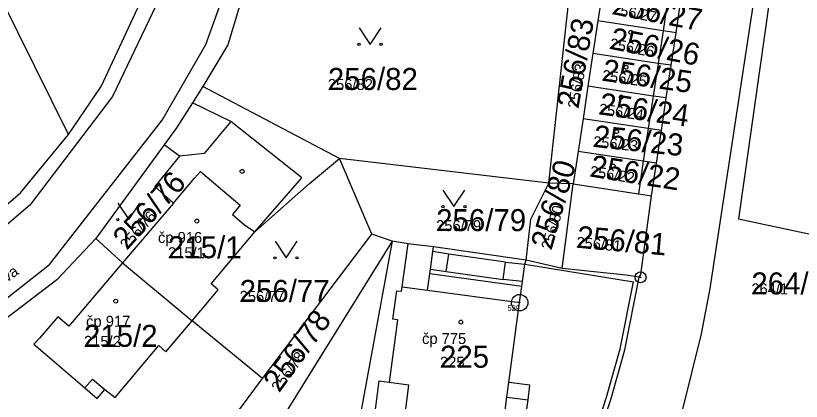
# Model space of a CAD drawing. Extents: x -763628 to -761565, y -976033 to -973833.
# Drawn here: x -762425.9 to -762354.5, y -974637.2 to -974602.2 of the extents above; entities that cross this region are included whole.
import ezdxf

# ---------------------------------------------------------------- set-up
doc = ezdxf.new("R2010")
doc.units = 0
for name, color, linetype in [('KN_cisla parcel 1000', 7, 'Continuous'), ('KN_cisla parcel 500', 7, 'Continuous'), ('KN_cisla popisna 500', 7, 'Continuous'), ('KN_hranice parcel', 7, 'Continuous'), ('KN_popisy', 7, 'Continuous'), ('KN_vnitrni kresba parcel', 7, 'Continuous'), ('KN_znacky bodu BP', 7, 'Continuous'), ('KN_znacky budov', 7, 'Continuous'), ('KN_znacky kultur', 7, 'Continuous')]:
    doc.layers.add(name, color=color, linetype=linetype)

msp = doc.modelspace()

# ---------------------------------------------------------------- linework, layer by layer
at = {"layer": 'KN_hranice parcel'}
for p, q in [((-762421.14, -974612.97), (-762429.8, -974595.31)), ((-762377.48, -974617.38), (-762375.43, -974598.87)), ((-762372.54, -974599.47), (-762373.01, -974602.63)), ((-762365.9, -974603.71), (-762365.46, -974600.74)), ((-762373.01, -974602.63), (-762373.46, -974605.59)), ((-762366.35, -974606.67), (-762365.9, -974603.71)), ((-762373.46, -974605.59), (-762373.91, -974608.56)), ((-762366.8, -974609.64), (-762366.35, -974606.67)), ((-762396.5, -974615.14), (-762408.93, -974608.59)), ((-762373.91, -974608.56), (-762374.36, -974611.53)), ((-762367.24, -974612.6), (-762366.8, -974609.64)), ((-762374.36, -974611.53), (-762374.81, -974614.5)), ((-762367.69, -974615.57), (-762367.24, -974612.6)), ((-762374.81, -974614.5), (-762375.26, -974617.46)), ((-762393.56, -974622.02), (-762396.5, -974615.14)), ((-762377.48, -974617.38), (-762396.5, -974615.14)), ((-762368.14, -974618.54), (-762367.69, -974615.57)), ((-762375.26, -974617.46), (-762377.48, -974617.38)), ((-762376.25, -974625.14), (-762375.26, -974617.46)), ((-762416.21, -974624.65), (-762418.63, -974622.43)), ((-762403.5, -974635.17), (-762393.56, -974622.02)), ((-762391.72, -974622.68), (-762393.56, -974622.02)), ((-762391.72, -974622.68), (-762404.05, -974642.51)), ((-762376.25, -974625.14), (-762379.52, -974624.38)), ((-762416.21, -974624.65), (-762409.9, -974629.91)), ((-762403.5, -974635.17), (-762409.9, -974629.91)), ((-762406.66, -974639.43), (-762403.5, -974635.17))]:
    msp.add_line(p, q, dxfattribs=at)
for points in [[(-762402.71, -974589.37), (-762403.82, -974595.43), (-762406.65, -974604.8), (-762408.93, -974608.59)], [(-762357.24, -974590.06), (-762362.84, -974626.97), (-762363.63, -974631.1), (-762365.36, -974638.07), (-762367.56, -974644.53)], [(-762421.14, -974612.97), (-762418.15, -974608.61), (-762411.7, -974594.71), (-762410.92, -974591.07)], [(-762365.9, -974603.71), (-762367.08, -974603.53), (-762373.01, -974602.63)], [(-762366.35, -974606.67), (-762367.53, -974606.49), (-762373.46, -974605.59)], [(-762408.93, -974608.59), (-762409.87, -974610.09), (-762411.3, -974612.36), (-762412.43, -974613.91), (-762418.63, -974622.43)], [(-762366.8, -974609.64), (-762367.98, -974609.46), (-762373.91, -974608.56)], [(-762367.24, -974612.6), (-762368.43, -974612.42), (-762374.36, -974611.53)], [(-762404.18, -974621.83), (-762399.93, -974616.9), (-762406.36, -974611.77), (-762408.79, -974614.69), (-762411.04, -974614.93), (-762413.29, -974617.7), (-762411.58, -974619.2), (-762416.21, -974624.65)], [(-762433.86, -974625.32), (-762432.56, -974624.29), (-762425.5, -974618.26), (-762421.14, -974612.97)], [(-762367.69, -974615.57), (-762368.88, -974615.39), (-762374.81, -974614.5)], [(-762404.18, -974621.83), (-762399.22, -974617.43), (-762396.5, -974615.14)], [(-762379.52, -974624.38), (-762379.1, -974620.67), (-762377.48, -974617.38)], [(-762375.26, -974617.46), (-762369.33, -974618.36), (-762368.14, -974618.54)], [(-762369.27, -974625.94), (-762369.1, -974625.69), (-762368.14, -974618.54)], [(-762418.63, -974622.43), (-762422.2, -974626.17), (-762427.99, -974630.6), (-762433.41, -974634.01)], [(-762409.9, -974629.91), (-762407.52, -974627.1), (-762408.17, -974626.56), (-762404.18, -974621.83)], [(-762391.72, -974622.68), (-762395.3, -974642.34), (-762382.86, -974644.07), (-762382.27, -974644.15), (-762382.19, -974643.56), (-762381.75, -974640.3), (-762379.82, -974640.56), (-762379.62, -974639.03), (-762379.36, -974637.1), (-762379.18, -974635.77), (-762381.1, -974635.51), (-762380.12, -974628.26), (-762379.92, -974626.78), (-762379.86, -974626.34), (-762379.65, -974624.76), (-762379.52, -974624.38)], [(-762379.52, -974624.38), (-762387.96, -974623.18), (-762390.24, -974622.9), (-762391.72, -974622.68)], [(-762416.21, -974624.65), (-762421.1, -974630.39), (-762422.1, -974629.54), (-762423.72, -974631.47), (-762424.28, -974632.04), (-762423.26, -974632.93), (-762419.63, -974636.02), (-762418.51, -974636.97), (-762417.82, -974636.17), (-762416.9, -974636.89), (-762412.92, -974632.17), (-762412.27, -974632.72), (-762409.9, -974629.91)], [(-762369.27, -974625.94), (-762370.45, -974625.77), (-762376.25, -974625.14)], [(-762384.56, -974659.79), (-762380.71, -974655.04), (-762378.17, -974651.47), (-762376.69, -974648.83), (-762374.73, -974644.87), (-762373.07, -974640.87), (-762371.81, -974636.99), (-762370.55, -974632.56), (-762369.27, -974625.94)]]:
    msp.add_lwpolyline(points, dxfattribs=at)
at = {"layer": 'KN_vnitrni kresba parcel'}
for p, q in [((-762410.35, -974595.3), (-762417.12, -974609.52)), ((-762408.64, -974604.77), (-762405.13, -974595.07)), ((-762356.78, -974596.18), (-762360.24, -974620.63)), ((-762366.64, -974600.56), (-762367.08, -974603.53)), ((-762367.08, -974603.53), (-762367.53, -974606.49)), ((-762412.61, -974611.67), (-762408.64, -974604.77)), ((-762367.53, -974606.49), (-762367.98, -974609.46)), ((-762417.12, -974609.52), (-762424.64, -974619.4)), ((-762367.98, -974609.46), (-762368.43, -974612.42)), ((-762406.36, -974611.77), (-762409.87, -974610.09)), ((-762422.86, -974624.79), (-762412.61, -974611.67)), ((-762368.43, -974612.42), (-762368.88, -974615.39)), ((-762411.04, -974614.93), (-762412.43, -974613.91)), ((-762368.88, -974615.39), (-762369.33, -974618.36)), ((-762409.67, -974616.95), (-762409.13, -974616.32)), ((-762409.13, -974616.32), (-762405.51, -974619.4)), ((-762411.28, -974618.84), (-762409.67, -974616.95)), ((-762411.58, -974619.2), (-762411.28, -974618.84)), ((-762424.64, -974619.4), (-762432.15, -974625.8)), ((-762405.51, -974619.4), (-762406.23, -974620.24)), ((-762406.23, -974620.24), (-762405.13, -974621.18)), ((-762360.24, -974620.63), (-762351.71, -974622.45)), ((-762405.13, -974621.18), (-762404.18, -974621.83)), ((-762390.79, -974626.82), (-762390.24, -974622.9)), ((-762388.23, -974625.2), (-762388.02, -974623.62)), ((-762388.02, -974623.62), (-762387.96, -974623.18)), ((-762386.57, -974623.85), (-762388.02, -974623.62)), ((-762386.79, -974625.43), (-762386.57, -974623.85)), ((-762381.41, -974624.57), (-762386.57, -974623.85)), ((-762381.63, -974626.15), (-762381.41, -974624.57)), ((-762381.41, -974624.57), (-762379.65, -974624.76)), ((-762429.23, -974629.81), (-762422.86, -974624.79)), ((-762388.29, -974625.65), (-762388.23, -974625.2)), ((-762388.23, -974625.2), (-762386.79, -974625.43)), ((-762379.65, -974624.76), (-762369.77, -974626.36)), ((-762388.49, -974627.13), (-762388.29, -974625.65)), ((-762379.92, -974626.78), (-762388.29, -974625.65)), ((-762386.79, -974625.43), (-762381.63, -974626.15)), ((-762379.86, -974626.34), (-762381.63, -974626.15)), ((-762370.99, -974632.46), (-762369.77, -974626.36)), ((-762391.65, -974629.76), (-762391.29, -974627.17)), ((-762391.29, -974627.17), (-762390.85, -974627.23)), ((-762390.85, -974627.23), (-762390.79, -974626.82)), ((-762390.79, -974626.82), (-762388.49, -974627.13)), ((-762388.49, -974627.13), (-762380.34, -974628.23)), ((-762380.12, -974628.26), (-762380.34, -974628.23)), ((-762391.21, -974629.82), (-762391.99, -974635.49)), ((-762391.21, -974629.82), (-762391.65, -974629.76)), ((-762372.23, -974636.85), (-762370.99, -974632.46)), ((-762419.63, -974636.02), (-762418.95, -974635.21)), ((-762418.95, -974635.21), (-762417.82, -974636.17)), ((-762393.66, -974641.26), (-762392.89, -974635.37)), ((-762392.89, -974635.37), (-762391.99, -974635.49)), ((-762391.99, -974635.49), (-762390.18, -974635.73)), ((-762390.63, -974639.14), (-762390.18, -974635.73)), ((-762381.28, -974636.85), (-762381.1, -974635.51)), ((-762381.54, -974638.77), (-762381.28, -974636.85)), ((-762381.28, -974636.85), (-762379.36, -974637.1)), ((-762373.5, -974640.73), (-762372.23, -974636.85))]:
    msp.add_line(p, q, dxfattribs=at)
at = {"layer": 'KN_znacky bodu BP'}
for centre, radius in [((-762369.13, -974625.95), 0.5), ((-762369.13, -974625.95), 0.0303), ((-762380.12, -974628.26), 0.75), ((-762380.12, -974628.26), 0.03)]:
    msp.add_circle(centre, radius, dxfattribs=at)
at = {"layer": 'KN_znacky budov'}
for centre in [(-762370.017, -974603.669), (-762370.447, -974606.849), (-762370.897, -974609.559), (-762371.307, -974612.699), (-762371.617, -974615.829), (-762405.347, -974616.319), (-762409.467, -974620.839), (-762416.837, -974628.129), (-762385.467, -974630.029)]:
    msp.add_circle(centre, 0.175, dxfattribs=at)
at = {"layer": 'KN_znacky kultur'}
for points in [[(-762394.72, -974603.259), (-762393.72, -974604.76), (-762392.72, -974603.259)], [(-762387.09, -974618.019), (-762386.09, -974619.52), (-762385.09, -974618.019)], [(-762416.64, -974619.209), (-762415.64, -974620.71), (-762414.64, -974619.209)], [(-762402.35, -974622.679), (-762401.35, -974624.18), (-762400.35, -974622.679)]]:
    msp.add_lwpolyline(points, dxfattribs=at)
for centre in [(-762394.72, -974604.759), (-762392.72, -974604.759), (-762387.09, -974619.519), (-762385.09, -974619.519), (-762416.64, -974620.709), (-762414.64, -974620.709), (-762402.35, -974624.179), (-762400.35, -974624.179)]:
    msp.add_circle(centre, 0.1, dxfattribs=at)

# ---------------------------------------------------------------- texts
at = {"layer": 'KN_cisla parcel 1000'}
for s, rotation, p in [('256/27', 349, (-762371.78, -974602.004)), ('256/83', 80, (-762374.778, -974610.643)), ('256/26', 349, (-762372.003, -974605.16)), ('256/25', 352, (-762372.688, -974608.061)), ('256/24', 352, (-762372.975, -974611.122)), ('256/23', 354, (-762373.489, -974614.083)), ('256/22', 351, (-762373.79, -974616.777)), ('256/80', 74, (-762377.228, -974623.517)), ('256/76', 48, (-762415.799, -974623.521)), ('256/81', 355, (-762374.996, -974623.257)), ('256/78', 54, (-762401.964, -974636.486))]:
    msp.add_text(s, height=2, rotation=rotation, dxfattribs=at).set_placement(p)
for s, p in [('256/82', (-762397.55, -974608.91)), ('256/79', (-762387.71, -974621.752)), ('215/1', (-762412.08, -974624.22)), ('264/1', (-762359.06, -974627.51)), ('256/77', (-762405.57, -974628.19)), ('215/2', (-762419.72, -974632.28)), ('225', (-762387.36, -974634.18))]:
    msp.add_text(s, height=2, dxfattribs=at).set_placement(p)
at = {"layer": 'KN_cisla parcel 500'}
for s, rotation, p in [('256/27', 349, (-762371.78, -974602.004)), ('256/26', 349, (-762372.003, -974605.16)), ('256/83', 80, (-762374.778, -974610.643)), ('256/25', 352, (-762372.688, -974608.061)), ('256/24', 352, (-762372.975, -974611.122)), ('256/23', 354, (-762373.489, -974614.083)), ('256/22', 351, (-762373.79, -974616.777)), ('256/80', 74, (-762377.228, -974623.517)), ('256/76', 48, (-762415.799, -974623.521)), ('256/81', 355, (-762374.996, -974623.257)), ('256/78', 54, (-762401.964, -974636.486))]:
    msp.add_text(s, height=1, rotation=rotation, dxfattribs=at).set_placement(p)
for s, p in [('256/82', (-762397.55, -974608.91)), ('256/79', (-762387.71, -974621.752)), ('215/1', (-762412.08, -974624.22)), ('264/1', (-762359.06, -974627.51)), ('256/77', (-762405.57, -974628.19)), ('215/2', (-762419.72, -974632.28)), ('225', (-762387.36, -974634.18))]:
    msp.add_text(s, height=1, dxfattribs=at).set_placement(p)
at = {"layer": 'KN_cisla popisna 500'}
for s, p in [('čp 916', (-762412.991, -974622.831)), ('čp 917', (-762419.525, -974630.454)), ('čp 775', (-762388.991, -974632.021))]:
    msp.add_text(s, height=1, dxfattribs=at).set_placement(p)
at = {"layer": 'KN_popisy'}
msp.add_text('Gočárova', height=1, rotation=35, dxfattribs=at).set_placement((-762430.322, -974628.946))
at = {"layer": 'KN_znacky bodu BP'}
msp.add_text('529', height=0.5, dxfattribs=at).set_placement((-762381.223, -974629.01))

doc.saveas('drawing.dxf')
